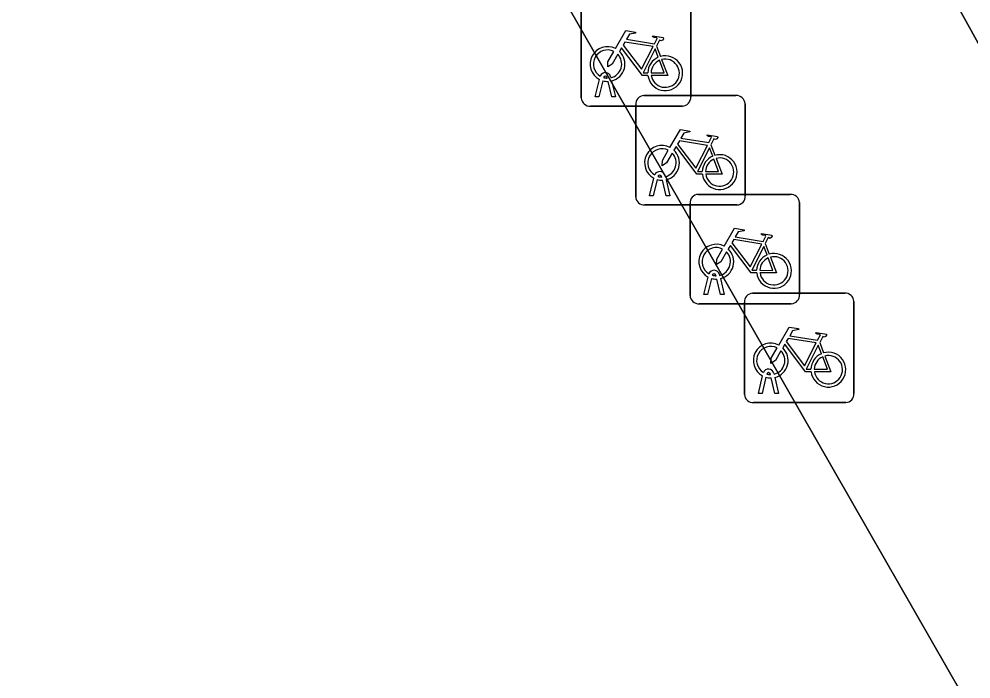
# Model space of a CAD drawing. Extents: x 161838 to 162344, y 381620 to 382160.
# Drawn here: x 162066.99 to 162075.69, y 381931.34 to 381937.36 of the extents above; entities that cross this region are included whole.
import ezdxf

# ---------------------------------------------------------------- set-up
doc = ezdxf.new("R2010")
doc.units = 0
for name, color, linetype in [('IMGEO_Fietsenrek', 7, 'Continuous'), ('IMGEO_Pand', 7, 'Continuous'), ('IMGEO_Voetpad_gesloten', 7, 'Continuous'), ('IMGEO_Voetpad_open', 7, 'Continuous')]:
    doc.layers.add(name, color=color, linetype=linetype)

msp = doc.modelspace()

# ---------------------------------------------------------------- linework, layer by layer
at = {"layer": 'IMGEO_Fietsenrek'}
for p, q in [((162072.1275, 381936.6439), (162072.1275, 381937.4848)), ((162072.1275, 381937.4848), (162072.1275, 381936.6439)), ((162073.1265, 381937.4941), (162073.1265, 381936.6532)), ((162073.1265, 381936.6532), (162073.1265, 381937.4941)), ((162072.8142, 381937.1182), (162072.8505, 381937.023)), ((162072.2545, 381936.6533), (162072.2928, 381936.8133)), ((162072.3232, 381936.8011), (162072.2879, 381936.6533)), ((162072.3649, 381936.8249), (162072.3639, 381936.8292)), ((162072.3956, 381936.8364), (162072.3974, 381936.8285)), ((162072.4044, 381936.7993), (162072.4394, 381936.6533)), ((162072.406, 381936.6533), (162072.3721, 381936.795)), ((162072.2879, 381936.6533), (162072.2545, 381936.6533)), ((162072.4394, 381936.6533), (162072.406, 381936.6533)), ((162072.6989, 381936.6655), (162073.5398, 381936.6655)), ((162073.5398, 381936.6655), (162072.6989, 381936.6655)), ((162073.0521, 381936.5695), (162072.2112, 381936.5695)), ((162072.2112, 381936.5695), (162073.0521, 381936.5695)), ((162072.6245, 381935.7409), (162072.6245, 381936.5818)), ((162072.6245, 381936.5818), (162072.6245, 381935.7409)), ((162073.6235, 381936.5911), (162073.6235, 381935.7502)), ((162073.6235, 381935.7502), (162073.6235, 381936.5911)), ((162073.3112, 381936.2152), (162073.3475, 381936.12)), ((162072.8926, 381935.9334), (162072.8944, 381935.9255)), ((162072.7515, 381935.7503), (162072.7898, 381935.9103)), ((162072.8202, 381935.8981), (162072.7849, 381935.7503)), ((162072.8619, 381935.9219), (162072.8609, 381935.9262)), ((162072.903, 381935.7503), (162072.8691, 381935.892)), ((162072.9014, 381935.8963), (162072.9364, 381935.7503)), ((162073.1949, 381935.7635), (162074.0358, 381935.7635)), ((162074.0358, 381935.7635), (162073.1949, 381935.7635)), ((162072.7849, 381935.7503), (162072.7515, 381935.7503)), ((162072.9364, 381935.7503), (162072.903, 381935.7503)), ((162073.1205, 381934.8389), (162073.1205, 381935.6798)), ((162073.1205, 381935.6798), (162073.1205, 381934.8389)), ((162074.1195, 381935.6891), (162074.1195, 381934.8482)), ((162074.1195, 381934.8482), (162074.1195, 381935.6891)), ((162073.5491, 381935.6665), (162072.7082, 381935.6665)), ((162072.7082, 381935.6665), (162073.5491, 381935.6665)), ((162073.8072, 381935.3132), (162073.8435, 381935.218)), ((162073.2475, 381934.8483), (162073.2858, 381935.0083)), ((162073.3162, 381934.9961), (162073.2809, 381934.8483)), ((162073.3579, 381935.0199), (162073.3569, 381935.0242)), ((162073.399, 381934.8483), (162073.3651, 381934.99)), ((162073.3886, 381935.0314), (162073.3904, 381935.0235)), ((162073.3974, 381934.9943), (162073.4324, 381934.8483)), ((162073.2809, 381934.8483), (162073.2475, 381934.8483)), ((162073.4324, 381934.8483), (162073.399, 381934.8483)), ((162073.6919, 381934.8605), (162074.5328, 381934.8605)), ((162074.5328, 381934.8605), (162073.6919, 381934.8605)), ((162074.0451, 381934.7645), (162073.2042, 381934.7645)), ((162073.2042, 381934.7645), (162074.0451, 381934.7645)), ((162073.6175, 381933.9359), (162073.6175, 381934.7768)), ((162073.6175, 381934.7768), (162073.6175, 381933.9359)), ((162074.6165, 381934.7861), (162074.6165, 381933.9452)), ((162074.6165, 381933.9452), (162074.6165, 381934.7861)), ((162074.3042, 381934.4102), (162074.3405, 381934.315)), ((162073.7445, 381933.9453), (162073.7828, 381934.1053)), ((162073.8549, 381934.1169), (162073.8539, 381934.1212)), ((162073.8856, 381934.1284), (162073.8874, 381934.1205)), ((162073.8132, 381934.0931), (162073.7779, 381933.9453)), ((162073.896, 381933.9453), (162073.8621, 381934.087)), ((162073.8944, 381934.0913), (162073.9294, 381933.9453)), ((162073.7779, 381933.9453), (162073.7445, 381933.9453)), ((162073.9294, 381933.9453), (162073.896, 381933.9453)), ((162074.5421, 381933.8615), (162073.7012, 381933.8615)), ((162073.7012, 381933.8615), (162074.5421, 381933.8615))]:
    msp.add_line(p, q, dxfattribs=at)
for points in [[(162072.4401, 381937.0952), (162072.5348, 381937.2587), (162072.621, 381937.2449), (162072.6227, 381937.2362), (162072.5666, 381937.2253), (162072.5404, 381937.18), (162072.7956, 381937.1392)], [(162072.7827, 381937.114), (162072.5259, 381937.155), (162072.5092, 381937.1262), (162072.6762, 381936.9059), (162072.7827, 381937.114)], [(162072.7956, 381937.1392), (162072.8206, 381937.188), (162072.8155, 381937.192), (162072.7923, 381937.1957), (162072.7796, 381937.2032), (162072.7786, 381937.2063), (162072.7808, 381937.2109), (162072.8756, 381937.1958), (162072.8779, 381937.1855), (162072.8685, 381937.1731), (162072.8561, 381937.1667), (162072.8416, 381937.1729), (162072.8142, 381937.1182)], [(162072.4608, 381937.0427), (162072.4092, 381936.9535), (162072.3693, 381936.9275), (162072.3705, 381936.975), (162072.425, 381937.0692)], [(162072.7358, 381936.8505), (162072.6861, 381936.8506), (162072.4954, 381937.1023), (162072.4764, 381937.0695)], [(162072.8307, 381937.016), (162072.8014, 381937.0928), (162072.692, 381936.8747), (162072.7347, 381936.8746)], [(162072.7647, 381936.8745), (162072.8846, 381936.8743), (162072.8414, 381936.9879)], [(162072.8612, 381936.9948), (162072.9162, 381936.8502), (162072.7661, 381936.8505)], [(162072.9371, 381936.1922), (162073.0318, 381936.3557), (162073.118, 381936.3419), (162073.1197, 381936.3332), (162073.0636, 381936.3223), (162073.0374, 381936.277), (162073.2926, 381936.2362)], [(162073.2926, 381936.2362), (162073.3176, 381936.285), (162073.3125, 381936.289), (162073.2893, 381936.2927), (162073.2766, 381936.3002), (162073.2756, 381936.3033), (162073.2778, 381936.3079), (162073.3726, 381936.2928), (162073.3749, 381936.2825), (162073.3655, 381936.2701), (162073.3531, 381936.2637), (162073.3386, 381936.2699), (162073.3112, 381936.2152)], [(162073.2328, 381935.9475), (162073.1831, 381935.9476), (162072.9924, 381936.1993), (162072.9734, 381936.1665)], [(162073.2797, 381936.211), (162073.0229, 381936.252), (162073.0062, 381936.2232), (162073.1732, 381936.0029), (162073.2797, 381936.211)], [(162072.9578, 381936.1397), (162072.9062, 381936.0505), (162072.8663, 381936.0245), (162072.8675, 381936.072), (162072.922, 381936.1662)], [(162073.3277, 381936.113), (162073.2984, 381936.1898), (162073.189, 381935.9717), (162073.2317, 381935.9716)], [(162073.2617, 381935.9715), (162073.3816, 381935.9713), (162073.3384, 381936.0849)], [(162073.3582, 381936.0918), (162073.4132, 381935.9472), (162073.2631, 381935.9475)], [(162073.4331, 381935.2902), (162073.5278, 381935.4537), (162073.614, 381935.4399), (162073.6157, 381935.4312), (162073.5596, 381935.4203), (162073.5334, 381935.375), (162073.7886, 381935.3342)], [(162073.7757, 381935.309), (162073.5189, 381935.35), (162073.5022, 381935.3212), (162073.6692, 381935.1009), (162073.7757, 381935.309)], [(162073.7886, 381935.3342), (162073.8136, 381935.383), (162073.8085, 381935.387), (162073.7853, 381935.3907), (162073.7726, 381935.3982), (162073.7716, 381935.4013), (162073.7738, 381935.4059), (162073.8686, 381935.3908), (162073.8709, 381935.3805), (162073.8615, 381935.3681), (162073.8491, 381935.3617), (162073.8346, 381935.3679), (162073.8072, 381935.3132)], [(162073.4538, 381935.2377), (162073.4022, 381935.1485), (162073.3623, 381935.1225), (162073.3635, 381935.17), (162073.418, 381935.2642)], [(162073.7288, 381935.0455), (162073.6791, 381935.0456), (162073.4884, 381935.2973), (162073.4694, 381935.2645)], [(162073.8237, 381935.211), (162073.7944, 381935.2878), (162073.685, 381935.0697), (162073.7277, 381935.0696)], [(162073.7577, 381935.0695), (162073.8776, 381935.0693), (162073.8344, 381935.1829)], [(162073.8542, 381935.1898), (162073.9092, 381935.0452), (162073.7591, 381935.0455)], [(162073.9301, 381934.3872), (162074.0248, 381934.5507), (162074.111, 381934.5369), (162074.1127, 381934.5282), (162074.0566, 381934.5173), (162074.0304, 381934.472), (162074.2856, 381934.4312)], [(162074.2856, 381934.4312), (162074.3106, 381934.48), (162074.3055, 381934.484), (162074.2823, 381934.4877), (162074.2696, 381934.4952), (162074.2686, 381934.4983), (162074.2708, 381934.5029), (162074.3656, 381934.4878), (162074.3679, 381934.4775), (162074.3585, 381934.4651), (162074.3461, 381934.4587), (162074.3316, 381934.4649), (162074.3042, 381934.4102)], [(162074.2258, 381934.1425), (162074.1761, 381934.1426), (162073.9854, 381934.3943), (162073.9664, 381934.3615)], [(162074.2727, 381934.406), (162074.0159, 381934.447), (162073.9992, 381934.4182), (162074.1662, 381934.1979), (162074.2727, 381934.406)], [(162074.3207, 381934.308), (162074.2914, 381934.3848), (162074.182, 381934.1667), (162074.2247, 381934.1666)], [(162073.9508, 381934.3347), (162073.8992, 381934.2455), (162073.8593, 381934.2195), (162073.8605, 381934.267), (162073.915, 381934.3612)], [(162074.2547, 381934.1665), (162074.3746, 381934.1663), (162074.3314, 381934.2799)], [(162074.3512, 381934.2868), (162074.4062, 381934.1422), (162074.2561, 381934.1425)]]:
    msp.add_lwpolyline(points, dxfattribs=at)
for centre, radius, start, end in [((162072.3671, 381936.9539), 0.159, 62.67661, 242.13685), ((162072.3671, 381936.9539), 0.129, 63.31916, 238.90302), ((162072.3671, 381936.9539), 0.159, 283.5766, 46.60424), ((162072.3671, 381936.9539), 0.129, 283.60429, 43.43025), ((162072.8937, 381936.8699), 0.159, 113.3408, 178.32165), ((162072.8937, 381936.8699), 0.159, 187.0065, 105.77075), ((162072.8937, 381936.8699), 0.129, 113.92302, 177.95563), ((162072.8937, 381936.8699), 0.129, 188.67146, 104.58832), ((162072.3469, 381936.8253), 0.0499, 12.8025, 158.69338), ((162072.3671, 381936.9539), 0.159, 253.99666, 271.78671), ((162072.3469, 381936.8253), 0.0174, 12.8025, 163.45023), ((162072.3671, 381936.9539), 0.129, 253.41502, 269.02044), ((162072.2054, 381936.6472), 0.0779, 182.4484, 274.28452), ((162072.2054, 381936.6472), 0.0779, 182.4484, 274.28452), ((162072.7022, 381936.5876), 0.0779, 92.4484, 184.28452), ((162072.7022, 381936.5876), 0.0779, 92.4484, 184.28452), ((162073.0488, 381936.6474), 0.0779, 272.4484, 4.28452), ((162073.0488, 381936.6474), 0.0779, 272.4484, 4.28452), ((162073.5456, 381936.5878), 0.0779, 2.4484, 94.28452), ((162073.5456, 381936.5878), 0.0779, 2.4484, 94.28452), ((162072.8641, 381936.0509), 0.159, 62.67661, 242.13685), ((162072.8641, 381936.0509), 0.129, 63.31916, 238.90302), ((162072.8641, 381936.0509), 0.129, 283.60429, 43.43025), ((162072.8641, 381936.0509), 0.159, 283.5766, 46.60424), ((162073.3907, 381935.9669), 0.159, 113.3408, 178.32165), ((162073.3907, 381935.9669), 0.159, 187.0065, 105.77075), ((162073.3907, 381935.9669), 0.129, 113.92302, 177.95563), ((162073.3907, 381935.9669), 0.129, 188.67146, 104.58832), ((162072.8439, 381935.9223), 0.0499, 12.8025, 158.69338), ((162072.8439, 381935.9223), 0.0174, 12.8025, 163.45023), ((162072.8641, 381936.0509), 0.159, 253.99666, 271.78671), ((162072.8641, 381936.0509), 0.129, 253.41502, 269.02044), ((162073.1982, 381935.6856), 0.0779, 92.4484, 184.28452), ((162073.1982, 381935.6856), 0.0779, 92.4484, 184.28452), ((162074.0416, 381935.6858), 0.0779, 2.4484, 94.28452), ((162074.0416, 381935.6858), 0.0779, 2.4484, 94.28452), ((162072.7024, 381935.7442), 0.0779, 182.4484, 274.28452), ((162072.7024, 381935.7442), 0.0779, 182.4484, 274.28452), ((162073.5458, 381935.7444), 0.0779, 272.4484, 4.28452), ((162073.5458, 381935.7444), 0.0779, 272.4484, 4.28452), ((162073.3601, 381935.1489), 0.159, 62.67661, 242.13685), ((162073.3601, 381935.1489), 0.129, 63.31916, 238.90302), ((162073.3601, 381935.1489), 0.129, 283.60429, 43.43025), ((162073.3601, 381935.1489), 0.159, 283.5766, 46.60424), ((162073.8867, 381935.0649), 0.159, 113.3408, 178.32165), ((162073.8867, 381935.0649), 0.159, 187.0065, 105.77075), ((162073.8867, 381935.0649), 0.129, 113.92302, 177.95563), ((162073.8867, 381935.0649), 0.129, 188.67146, 104.58832), ((162073.3399, 381935.0203), 0.0499, 12.8025, 158.69338), ((162073.3601, 381935.1489), 0.159, 253.99666, 271.78671), ((162073.3399, 381935.0203), 0.0174, 12.8025, 163.45023), ((162073.3601, 381935.1489), 0.129, 253.41502, 269.02044), ((162073.1984, 381934.8422), 0.0779, 182.4484, 274.28452), ((162073.1984, 381934.8422), 0.0779, 182.4484, 274.28452), ((162073.6952, 381934.7826), 0.0779, 92.4484, 184.28452), ((162073.6952, 381934.7826), 0.0779, 92.4484, 184.28452), ((162074.0418, 381934.8424), 0.0779, 272.4484, 4.28452), ((162074.0418, 381934.8424), 0.0779, 272.4484, 4.28452), ((162074.5386, 381934.7828), 0.0779, 2.4484, 94.28452), ((162074.5386, 381934.7828), 0.0779, 2.4484, 94.28452), ((162073.8571, 381934.2459), 0.159, 62.67661, 242.13685), ((162073.8571, 381934.2459), 0.129, 63.31916, 238.90302), ((162073.8571, 381934.2459), 0.129, 283.60429, 43.43025), ((162073.8571, 381934.2459), 0.159, 283.5766, 46.60424), ((162074.3837, 381934.1619), 0.159, 113.3408, 178.32165), ((162074.3837, 381934.1619), 0.159, 187.0065, 105.77075), ((162074.3837, 381934.1619), 0.129, 113.92302, 177.95563), ((162074.3837, 381934.1619), 0.129, 188.67146, 104.58832), ((162073.8369, 381934.1173), 0.0499, 12.8025, 158.69338), ((162073.8369, 381934.1173), 0.0174, 12.8025, 163.45023), ((162073.8571, 381934.2459), 0.129, 253.41502, 269.02044), ((162073.8571, 381934.2459), 0.159, 253.99666, 271.78671), ((162073.6954, 381933.9392), 0.0779, 182.4484, 274.28452), ((162073.6954, 381933.9392), 0.0779, 182.4484, 274.28452), ((162074.5388, 381933.9394), 0.0779, 272.4484, 4.28452), ((162074.5388, 381933.9394), 0.0779, 272.4484, 4.28452)]:
    msp.add_arc(centre, radius, start, end, dxfattribs=at)
at = {"layer": 'IMGEO_Pand'}
msp.add_lwpolyline([(162075.894, 381930.692), (162074.751, 381932.689), (162069.509, 381941.843), (162066.371, 381947.822), (162054.069, 381941.748), (162053.987, 381941.913), (162044.575, 381936.811), (162053.643, 381919.53), (162055.618, 381920.566), (162057.453, 381917.069), (162058.516, 381917.626), (162059.271, 381916.187), (162060.487, 381913.893), (162068.246, 381899.392), (162079.566, 381905.699), (162087.585, 381910.167), (162084.904, 381914.958)], close=True, dxfattribs=at)
at = {"layer": 'IMGEO_Voetpad_gesloten'}
msp.add_lwpolyline([(162098.586, 381900.124), (162096.572, 381903.769), (162091.753, 381912.428), (162090.167, 381915.302), (162083.042, 381928.054), (162081.149, 381931.463), (162080.602, 381932.468), (162072.542, 381946.984), (162070.413, 381950.888), (162062.149, 381965.788), (162060.262, 381969.214), (162058.476, 381968.271), (162102.392, 381889.138), (162103.406, 381887.421), (162107.813, 381880.741), (162110.7, 381876.627)], dxfattribs=at)
at = {"layer": 'IMGEO_Voetpad_open'}
msp.add_lwpolyline([(162102.392, 381889.138), (162058.476, 381968.271), (162055.738, 381973.205), (162053.684, 381972.093), (162053.805, 381971.851), (162057.297, 381965.039), (162058.486, 381962.719), (162058.681, 381962.82), (162062.507, 381955.382), (162062.347, 381955.3), (162066.371, 381947.822), (162069.509, 381941.843), (162074.751, 381932.689), (162075.894, 381930.692), (162084.904, 381914.958)], dxfattribs=at)

doc.saveas('drawing.dxf')
